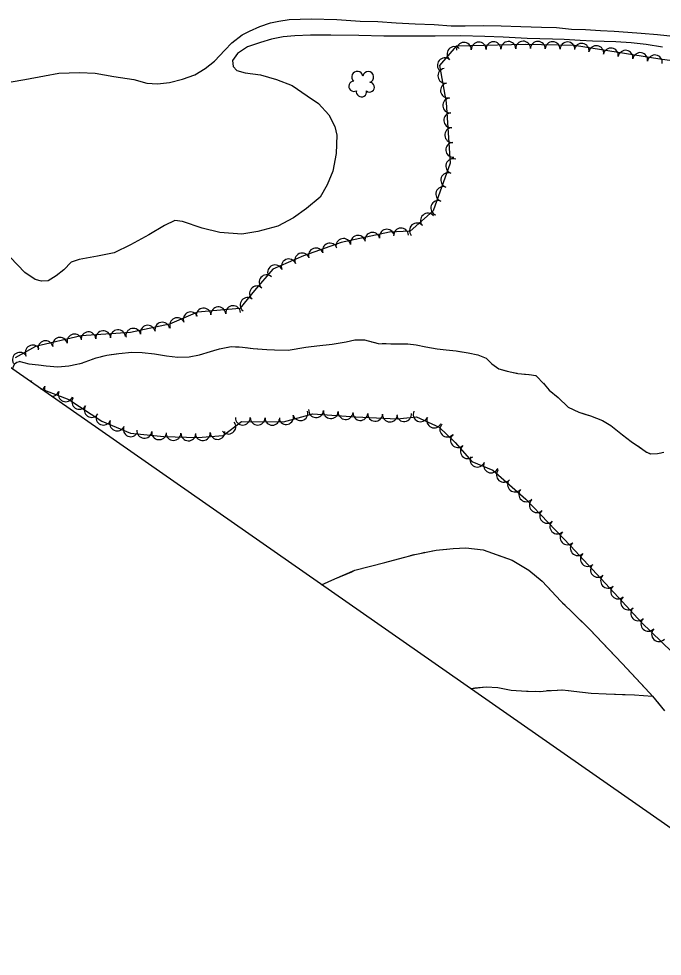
# Model space of a CAD drawing. Extents: x 353423 to 364002, y 127000 to 201942.
# Drawn here: x 358558 to 358905, y 131704 to 132210 of the extents above; entities that cross this region are included whole.
import ezdxf

# ---------------------------------------------------------------- set-up
doc = ezdxf.new("R2010")
doc.units = 0
for name, color, linetype in [('E_FEN_Generic', 7, 'Continuous'), ('E_MISCPROP', 7, 'Continuous'), ('E_RDWY_Gravel', 7, 'Continuous'), ('E_STRUCT_WingWall', 7, 'Continuous')]:
    doc.layers.add(name, color=color, linetype=linetype)

msp = doc.modelspace()

# ---------------------------------------------------------------- linework, layer by layer
at = {"layer": 'E_FEN_Generic'}
for points in [[(358927.51, 132184.76), (358903.65, 132187.92), (358857.49, 132195.27), (358830.95, 132195.81), (358793.61, 132195.01), (358784.68, 132184.57), (358788.23, 132164.58), (358790.45, 132131.85), (358781.27, 132106.17), (358768.91, 132095.17), (358757.68, 132094.61), (358731.59, 132089.07), (358711.22, 132081.92), (358694.79, 132074.73), (358684.73, 132063.19), (358676.84, 132053.34), (358654.12, 132051.45), (358638.98, 132044.93), (358617.87, 132040.53), (358591.22, 132038.59), (358566.58, 132032.95), (358555.64, 132026.73)], [(358569.09, 132010.29), (358584.51, 132004.24), (358602.46, 131992.57), (358617.8, 131986.07), (358635.85, 131984.25), (358654.17, 131983.8), (358667.97, 131984.93), (358677.81, 131992.45), (358700.5, 131992.29), (358716.3, 131996.58), (358739.58, 131995.04), (358761.83, 131993.86), (358772.2, 131995.04), (358784.56, 131989.42), (358793.03, 131981.03), (358802.08, 131970.83), (358813.42, 131966.08), (358831.24, 131950.56), (358855.29, 131925.3), (358881.19, 131897.45), (358893.72, 131883.87), (358915.5, 131862.92)]]:
    msp.add_lwpolyline(points, dxfattribs=at)
for centre, radius, start, end in [((358792.72, 132190.75), 4, 49.4514, 229.4361), ((358797.84, 132193.01), 4, 1.2333, 181.218), ((358805.84, 132193.18), 4, 1.2333, 181.218), ((358813.83, 132193.35), 4, 1.2333, 181.218), ((358821.83, 132193.52), 4, 1.2333, 181.218), ((358829.83, 132193.69), 4, 1.2333, 181.218), ((358837.74, 132193.58), 4, 358.8397, 178.8244), ((358845.74, 132193.41), 4, 358.8397, 178.8244), ((358853.73, 132193.25), 4, 358.8397, 178.8244), ((358861.39, 132192.53), 4, 350.9672, 170.9518), ((358869.29, 132191.27), 4, 350.9672, 170.9518), ((358877.19, 132190.01), 4, 350.9672, 170.9518), ((358885.09, 132188.76), 4, 350.9672, 170.9518), ((358892.99, 132187.5), 4, 350.9672, 170.9518), ((358900.89, 132186.24), 4, 350.9672, 170.9518), ((358787.52, 132184.67), 4, 49.4514, 229.4361), ((358740.3, 132178.44), 2.97, 8.5418, 229.7756), ((358746.15, 132178.34), 2.97, 286.1926, 169.1658), ((358787.8, 132178.96), 4, 100.088, 280.0727), ((358738.45, 132173.39), 2.78, 91.5126, 299.2856), ((358746.93, 132172.87), 2.61, 230.8978, 88.8304), ((358789.2, 132171.08), 4, 100.088, 280.0727), ((358742.53, 132170.4), 2.78, 168.1897, 9.2007), ((358790.44, 132162.96), 4, 93.8846, 273.8693), ((358790.98, 132154.98), 4, 93.8846, 273.8693), ((358791.52, 132147), 4, 93.8846, 273.8693), ((358792.06, 132139.02), 4, 93.8846, 273.8693), ((358792.1, 132130.24), 4, 70.3333, 250.318), ((358789.41, 132122.71), 4, 70.3333, 250.318), ((358786.71, 132115.18), 4, 70.3333, 250.318), ((358784.02, 132107.65), 4, 70.3333, 250.318), ((358778.42, 132100.83), 4, 41.6678, 221.6525), ((358772.44, 132095.51), 4, 41.6678, 221.6525), ((358740.62, 132088.84), 4, 12.0027, 191.9874), ((358748.44, 132090.5), 4, 12.0027, 191.9874), ((358756.27, 132092.17), 4, 12.0027, 191.9874), ((358763.89, 132092.82), 4, 2.8888, 182.8735), ((358725.48, 132084.7), 4, 19.3384, 199.3231), ((358732.79, 132087.18), 4, 12.0027, 191.9874), ((358710.57, 132079.35), 4, 23.6344, 203.619), ((358717.93, 132082.05), 4, 19.3384, 199.3231), ((358703.24, 132076.14), 4, 23.6344, 203.619), ((358695.91, 132072.94), 4, 23.6344, 203.619), ((358691.32, 132067.56), 4, 48.9319, 228.9166), ((358686.13, 132061.58), 4, 51.2806, 231.2652), ((358681.12, 132055.34), 4, 51.2806, 231.2652), ((358657.32, 132049.61), 4, 4.7834, 184.7681), ((358665.3, 132050.28), 4, 4.7834, 184.7681), ((358673.27, 132050.95), 4, 4.7834, 184.7681), ((358643.05, 132044.4), 4, 23.2962, 203.2809), ((358650.39, 132047.56), 4, 23.2962, 203.2809), ((358619.37, 132038.7), 4, 11.7749, 191.7596), ((358627.2, 132040.34), 4, 11.7749, 191.7596), ((358635.03, 132041.97), 4, 11.7749, 191.7596), ((358579.81, 132033.83), 4, 12.9125, 192.8972), ((358587.61, 132035.62), 4, 12.9125, 192.8972), ((358595.18, 132036.78), 4, 4.173, 184.1577), ((358603.15, 132037.36), 4, 4.173, 184.1577), ((358611.13, 132037.94), 4, 4.173, 184.1577), ((358565.09, 132029.69), 4, 29.6225, 209.6072), ((358572.02, 132032.04), 4, 12.9125, 192.8972), ((358558.14, 132025.74), 4, 29.6225, 209.6072), ((358558.2, 132020.58), 4, 94.2793, 178.6307), ((358561.13, 132016.5), 4, 151.3762, 152.7869), ((358561.13, 132016.5), 4, 317.4154, 331.3609), ((358568, 132012.97), 4, 158.5828, 168.2431), ((358568, 132012.97), 4, 301.9593, 338.5675), ((358575.45, 132010.04), 4, 158.5828, 204.3011), ((358575.45, 132010.04), 4, 265.9013, 338.5675), ((358582.9, 132007.12), 4, 158.5828, 338.5675), ((358590.22, 132003.03), 4, 146.9757, 326.9604), ((358596.92, 131998.67), 4, 146.9757, 326.9604), ((358709.58, 131996.92), 4, 195.1749, 15.1596), ((358718.03, 131998.56), 4, 176.2376, 356.2223), ((358726.02, 131998.03), 4, 176.2376, 356.2223), ((358734, 131997.51), 4, 176.2376, 356.2223), ((358741.95, 131997.01), 4, 176.9715, 356.9562), ((358749.94, 131996.59), 4, 176.9715, 356.9562), ((358765.55, 131996.39), 4, 186.4609, 6.4455), ((358774.47, 131996.3), 4, 155.5785, 335.5631), ((358603.31, 131994.49), 4, 157.046, 337.0307), ((358610.67, 131991.37), 4, 157.046, 337.0307), ((358670.71, 131989.66), 4, 217.3734, 37.358), ((358678.49, 131994.54), 4, 179.6103, 359.595), ((358686.49, 131994.48), 4, 179.6103, 359.595), ((358694.49, 131994.43), 4, 179.6103, 359.595), ((358701.86, 131994.83), 4, 195.1749, 15.1596), ((358757.93, 131996.17), 4, 176.9715, 356.9562), ((358781.76, 131993), 4, 155.5785, 335.5631), ((358618.04, 131988.24), 4, 157.046, 337.0307), ((358625.34, 131987.41), 4, 174.2487, 354.2334), ((358633.3, 131986.61), 4, 174.2487, 354.2334), ((358664.86, 131986.78), 4, 184.7169, 4.7016), ((358788.85, 131988.12), 4, 135.2666, 315.2513), ((358641.13, 131986.21), 4, 178.591, 358.5757), ((358649.12, 131986.02), 4, 178.591, 358.5757), ((358656.89, 131986.12), 4, 184.7169, 4.7016), ((358794.62, 131982.39), 4, 131.5952, 311.5799), ((358799.93, 131976.4), 4, 131.5952, 311.5799), ((358805.11, 131971.83), 4, 157.2962, 337.2809), ((358812.48, 131968.74), 4, 157.2962, 337.2809), ((358819.4, 131963.65), 4, 138.9505, 318.9352), ((358825.43, 131958.39), 4, 138.9505, 318.9352), ((358831.47, 131953.14), 4, 138.9505, 318.9352), ((358837.22, 131947.31), 4, 133.5984, 313.5831), ((358842.74, 131941.52), 4, 133.5984, 313.5831), ((358848.25, 131935.73), 4, 133.5984, 313.5831), ((358853.77, 131929.93), 4, 133.5984, 313.5831), ((358859.27, 131924.09), 4, 132.9347, 312.9194), ((358864.72, 131918.24), 4, 132.9347, 312.9194), ((358870.16, 131912.38), 4, 132.9347, 312.9194), ((358875.61, 131906.52), 4, 132.9347, 312.9194), ((358881.06, 131900.67), 4, 132.9347, 312.9194), ((358886.5, 131894.79), 4, 132.7039, 312.6886), ((358891.92, 131888.91), 4, 132.7039, 312.6886), ((358897.39, 131883.25), 4, 136.1159, 316.1006), ((358903.15, 131877.7), 4, 136.1159, 316.1006)]:
    msp.add_arc(centre, radius, start, end, dxfattribs=at)
at = {"layer": 'E_MISCPROP'}
for points in [[(358553.48, 132175.74), (358560.79, 132177), (358571.49, 132179.05), (358579.14, 132180.42), (358590.27, 132180.8), (358598.78, 132180.38), (358608.89, 132178.65), (358619.62, 132177.04), (358626.72, 132175.12), (358632.4, 132174.67), (358638.86, 132175.44), (358645.89, 132177.14), (358652.54, 132179.47), (358658.25, 132182.91), (358663.25, 132186.98), (358668.82, 132192.76), (358672.54, 132196.84), (358678.21, 132201.07), (358682.07, 132203.14), (358687.66, 132205.53), (358693.36, 132207.53), (358697.88, 132208.54), (358703.46, 132209.48), (358715.37, 132209.8), (358729.28, 132209.37), (358741.85, 132208.57), (358751.42, 132208.24), (358761.21, 132207.64), (358771.5, 132207.08), (358781.85, 132206.69), (358790.97, 132205.98), (358798.43, 132205.9), (358808.17, 132206.08), (358818.02, 132205.97), (358828.48, 132205.64), (358839.66, 132205.18), (358847.79, 132205.04)], [(358847.79, 132205.04), (358855.91, 132204.17), (358863.53, 132203.92), (358871.48, 132203.45), (358878.88, 132203.04), (358886.39, 132202.62), (358893.45, 132201.99), (358902.41, 132201.28), (358912.36, 132200.23)], [(358905.02, 132194.37), (358896.18, 132195.97), (358888.12, 132196.83), (358879.84, 132197.37), (358867.26, 132197.67), (358860.64, 132198.02), (358851.96, 132198.56), (358845.73, 132198.73), (358832.04, 132199.16), (358819.03, 132199.85), (358809.18, 132200.18), (358796.05, 132200.49), (358782.35, 132200.41), (358771.78, 132200.36), (358754.63, 132200.32), (358741.11, 132200.74), (358726.09, 132201.02), (358715.01, 132200.97), (358706.66, 132200.61), (358700.36, 132200.12), (358693.95, 132198.8)], [(358693.95, 132198.8), (358687.97, 132197.03), (358681.1, 132194.6), (358675.72, 132191.09), (358673.01, 132187.23), (358673.21, 132183.94), (358675.3, 132181.91), (358679.74, 132180.58), (358688.03, 132179.44), (358696.68, 132177.01), (358705.16, 132173.74), (358713.17, 132168.2), (358719.31, 132164.08), (358724.98, 132157.95), (358728.25, 132151.68), (358729.2, 132146.88), (358728.93, 132137.09), (358727.1, 132127.59), (358724.12, 132120.16), (358720.21, 132113.42), (358712.8, 132107.32), (358705.9, 132102.27), (358697.34, 132097.91), (358686.67, 132095.02), (358677.92, 132093.55), (358666.08, 132094.4), (358656.64, 132096.73), (358645.93, 132100.46), (358641.77, 132100.84), (358636.23, 132098.29), (358627.82, 132093.14), (358617.86, 132087.8), (358609.07, 132083.49), (358600.04, 132081.7)], [(358600.04, 132081.7), (358590.11, 132079.91), (358585.81, 132078.45), (358581.87, 132074.27), (358577.83, 132070.97), (358573.35, 132068.35), (358569.84, 132068.16), (358566.45, 132069.09), (358560.87, 132072.93), (358552.94, 132081.2)]]:
    msp.add_lwpolyline(points, dxfattribs=at)
at = {"layer": 'E_RDWY_Gravel'}
msp.add_lwpolyline([(359008.41, 131703.83), (358414.98, 132117.79)], dxfattribs=at)
at = {"layer": 'E_STRUCT_WingWall'}
for points in [[(358557.62, 132024.95), (358563, 132023.61), (358568.17, 132023), (358572.45, 132022.45), (358578.68, 132021.99), (358584.59, 132022.43), (358591.5, 132023.86), (358599.33, 132026.78), (358605.18, 132028.22), (358611.6, 132029.1), (358618.56, 132029.8), (358624.12, 132029.63), (358630.85, 132028.95), (358637.3, 132027.82), (358643.36, 132027.14), (358649.59, 132027.3), (358655.11, 132028.41), (358661.09, 132030.3), (358665.95, 132031.58), (358672.14, 132032.85), (358678.26, 132032.62), (358684.15, 132031.89), (358691.49, 132031.3), (358695.55, 132031.15), (358702.95, 132031.02), (358712.43, 132032.53), (358718.39, 132033.19), (358726.7, 132034.1), (358734.34, 132035.36), (358738.91, 132036.48), (358744.14, 132036.42), (358751.64, 132034.61), (358758.32, 132034.38), (358762.82, 132034.33), (358767.55, 132034.33), (358772.06, 132033.84), (358777.28, 132032.72), (358783.39, 132031.66), (358788.34, 132031.16), (358793.62, 132030.6), (358800.12, 132029.42), (358805.34, 132028.42), (358809.88, 132026.59), (358812.91, 132023.6), (358816.73, 132020.89), (358821.27, 132019.56), (358826.99, 132018.39), (358833.06, 132017.82), (358836.61, 132017.23), (358841.24, 132012.67), (358843.82, 132009.36), (358848.73, 132005.35), (358854.07, 132000.18), (358859.89, 131997.44), (358866.1, 131995.54), (358872.59, 131993.02), (358877.18, 131990.19), (358883.52, 131985.17), (358888.16, 131981.72), (358893.63, 131977.88), (358896.45, 131975.9), (358898.66, 131974.93), (358902.34, 131975.11), (358905.74, 131975.97)], [(358668.61, 132032.12), (358670.57, 132032.53)], [(358674.53, 132032.76), (358676.53, 132032.68)], [(358680.51, 132032.34), (358682.5, 132032.09)], [(358686.48, 132031.7), (358691.49, 132031.3), (358695.55, 132031.15), (358702.95, 132031.02), (358712.43, 132032.53), (358715.32, 132032.85)], [(358715.32, 132032.85), (358718.39, 132033.19), (358726.7, 132034.1), (358734.34, 132035.36), (358738.91, 132036.48), (358744.01, 132036.42)], [(358747.91, 132035.51), (358749.85, 132035.04)], [(358753.8, 132034.54), (358755.8, 132034.46)], [(358759.8, 132034.36), (358761.8, 132034.34)], [(358765.79, 132034.33), (358767.55, 132034.33), (358772.06, 132033.84), (358777.28, 132032.72), (358783.39, 132031.66), (358788.34, 132031.16), (358793.62, 132030.6), (358794.49, 132030.44)], [(358601.61, 132027.34), (358603.55, 132027.82)], [(358607.48, 132028.54), (358611.6, 132029.1), (358618.56, 132029.8), (358624.12, 132029.63), (358630.85, 132028.95), (358636.29, 132028)], [(358636.29, 132028), (358637.3, 132027.82), (358643.36, 132027.14), (358649.59, 132027.3), (358655.11, 132028.41), (358661.09, 132030.3), (358664.71, 132031.25)], [(358794.49, 132030.44), (358800.12, 132029.42), (358805.34, 132028.42), (358809.88, 132026.59), (358812.91, 132023.6), (358816.73, 132020.89), (358820.69, 132019.73)], [(358557.62, 132024.95), (358563, 132023.61), (358568.17, 132023), (358572.45, 132022.45), (358578.68, 132021.99), (358584.59, 132022.43), (358586.31, 132022.79)], [(358590.23, 132023.6), (358591.5, 132023.86), (358592.16, 132024.11)], [(358595.91, 132025.51), (358597.78, 132026.21)], [(358824.6, 132018.88), (358826.56, 132018.48)], [(358830.53, 132018.06), (358832.53, 132017.87)], [(358836.48, 132017.25), (358836.61, 132017.23), (358837.94, 132015.92)], [(358840.79, 132013.11), (358841.24, 132012.67), (358843.82, 132009.36), (358848.73, 132005.35), (358854.07, 132000.18), (358859.89, 131997.44), (358863.68, 131996.28)], [(358863.68, 131996.28), (358866.1, 131995.54), (358872.59, 131993.02), (358877.18, 131990.19), (358883.52, 131985.17), (358888.16, 131981.72), (358888.36, 131981.58)], [(358891.64, 131979.28), (358893.27, 131978.13)], [(358896.56, 131975.85), (358898.39, 131975.05)], [(358902.36, 131975.12), (358904.3, 131975.61)], [(358720.98, 131904.33), (358728.09, 131907.61), (358739.05, 131912.11), (358755.24, 131916.28), (358771.32, 131920.73), (358782.86, 131923), (358792.11, 131923.85), (358798.79, 131924.28), (358808.19, 131923.23), (358823.88, 131917.55), (358832.84, 131912.22), (358840.07, 131906.24), (358850.14, 131895.51), (358865.89, 131880.25), (358883.23, 131861.87), (358895.94, 131848.26), (358899.63, 131844.27), (358906.16, 131836.24)], [(358774.93, 131921.44), (358776.89, 131921.83)], [(358780.81, 131922.6), (358782.78, 131922.98)], [(358786.76, 131923.36), (358792.11, 131923.85), (358798.79, 131924.28), (358808.19, 131923.23), (358815.22, 131920.68)], [(358737.27, 131911.38), (358739.05, 131912.11), (358755.24, 131916.28), (358765.23, 131919.05)], [(358769.08, 131920.11), (358771.01, 131920.64)], [(358815.22, 131920.68), (358823.88, 131917.55), (358832.84, 131912.22), (358840.06, 131906.25)], [(358720.98, 131904.33), (358728.09, 131907.61), (358737.27, 131911.38)], [(358842.79, 131903.34), (358844.16, 131901.88)], [(358846.9, 131898.96), (358848.27, 131897.5)], [(358851.05, 131894.63), (358852.48, 131893.24)], [(358855.36, 131890.45), (358865.89, 131880.25), (358875.73, 131869.82)], [(358875.73, 131869.82), (358883.23, 131861.87), (358895.56, 131848.67)], [(358801.33, 131848.29), (358801.93, 131848.41), (358809.79, 131849.27), (358816.18, 131848.81), (358823.29, 131847.51), (358831.58, 131846.92), (358838.98, 131846.79), (358842.16, 131847.14), (358851.12, 131847.66), (358857.24, 131846.87), (358866.52, 131845.82), (358874.7, 131845.51), (358889.83, 131844.85), (358899.63, 131844.27)], [(358801.33, 131848.29), (358801.93, 131848.41), (358803.8, 131848.61)], [(358803.8, 131848.61), (358809.79, 131849.27), (358816.18, 131848.81), (358823.29, 131847.51), (358831.58, 131846.92), (358832.61, 131846.9)], [(358836.61, 131846.83), (358838.61, 131846.79)], [(358842.59, 131847.17), (358844.59, 131847.28)], [(358848.58, 131847.51), (358850.58, 131847.63)], [(358854.55, 131847.22), (358857.24, 131846.87), (358866.52, 131845.82), (358874.7, 131845.51), (358883.45, 131845.13)], [(358883.45, 131845.13), (358889.83, 131844.85), (358899.63, 131844.27)], [(358898.28, 131845.73), (358899.63, 131844.27), (358899.63, 131844.26)], [(358902.16, 131841.16), (358903.42, 131839.61)]]:
    msp.add_lwpolyline(points, dxfattribs=at)

doc.saveas('drawing.dxf')
